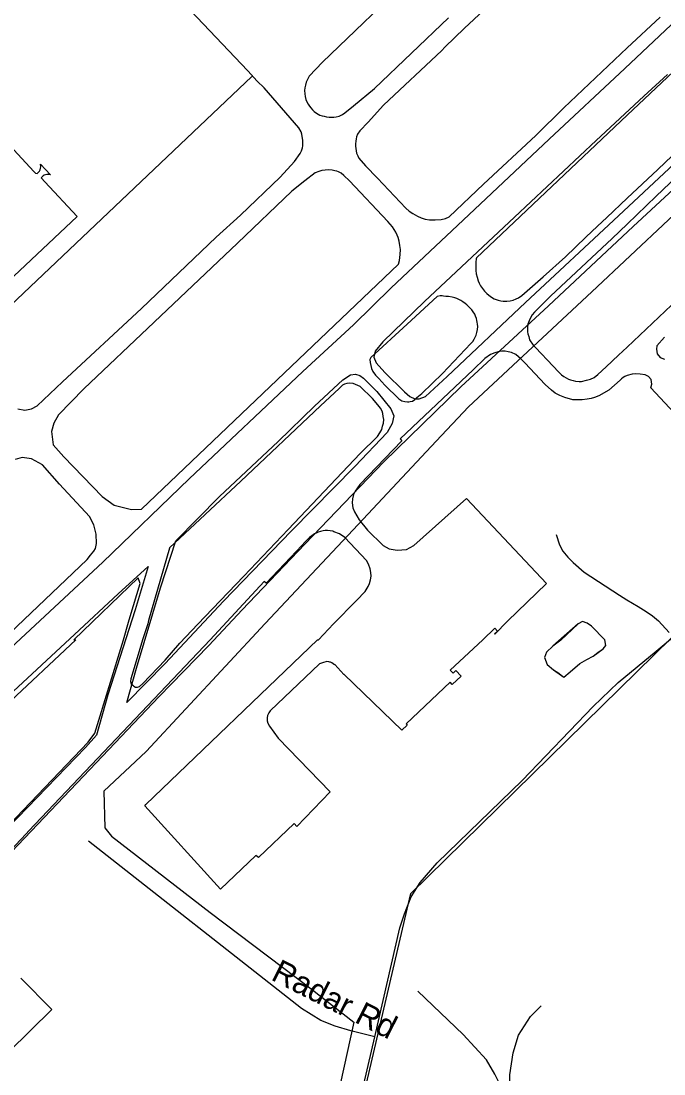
# Model space of a CAD drawing. Extents: x 1662474 to 1856135, y 779280 to 917889.
# Drawn here: x 1722535 to 1725149, y 853233 to 857518 of the extents above; entities that cross this region are included whole.
import ezdxf

# ---------------------------------------------------------------- set-up
doc = ezdxf.new("R2010")
doc.units = 0
for name, color, linetype in [('Exist Aviation Commercial or Municipal Perimeter Paved', 7, 'Continuous'), ('Exist Boundary Political City Limit New', 7, 'Continuous'), ('Exist Hydrographic Misc Water Feature', 7, 'Continuous'), ('Exist Railroad Mainline', 7, 'Continuous'), ('Exist Road Non-System Type 51', 7, 'Continuous'), ('Exist Road Non-System Type 51 Label', 7, 'Continuous'), ('Exist Utilities Electrical Transmission Line', 7, 'Continuous'), ('Map Preparation Boundary City Limit Buffer Line', 7, 'Continuous')]:
    doc.layers.add(name, color=color, linetype=linetype)

msp = doc.modelspace()

# ---------------------------------------------------------------- linework, layer by layer
at = {"layer": 'Exist Aviation Commercial or Municipal Perimeter Paved'}
for points in [[(1724745.5, 857868.6), (1724339, 857488.9), (1724259, 857411), (1724245.6, 857398), (1724008.9, 857175), (1723946, 857106.2), (1723912.8, 857071.4), (1723903.5, 857056.6), (1723899.5, 857046.9), (1723897.2, 857037.6), (1723895.8, 857028.2), (1723895, 857018.2), (1723895.2, 857008.7), (1723896, 856999.4), (1723898.2, 856989.2), (1723899.6, 856980.5), (1723903.9, 856969), (1723909.2, 856959.6), (1723935.9, 856928.5), (1723983.9, 856877.5), (1724099.9, 856756.1), (1724113.4, 856744.4), (1724128.6, 856734.5), (1724147.5, 856723), (1724161.5, 856716.1), (1724178, 856711.2), (1724196.1, 856708.4), (1724219.4, 856708)], [(1724128.5, 857703.6), (1723760.6, 857350.2), (1723706.1, 857292.8), (1723701.8, 857282.2), (1723695, 857269.2), (1723691, 857256.5), (1723688.9, 857246.1), (1723688.2, 857235.4), (1723688.5, 857221.8), (1723690, 857210.4), (1723693.2, 857198.9), (1723697.5, 857188.2), (1723702.1, 857179.7), (1723707.5, 857171.4), (1723713.9, 857163.9), (1723720.4, 857156), (1723727.1, 857149.7), (1723732.9, 857145), (1723743.2, 857139.2), (1723749.6, 857134.6), (1723759.2, 857131.8), (1723767.9, 857130), (1723777.1, 857127.9), (1723787.5, 857126.4), (1723797.5, 857126.4)], [(1725320.1, 857637), (1724990.7, 857324.4), (1724683.3, 857037.5), (1724333.4, 856706.8), (1724040.1, 856431.9), (1723886.4, 856281.3)], [(1722522, 855940.1), (1722550.5, 855933.8), (1722577.5, 855940.1), (1722599.8, 855951.2), (1722703.1, 856048.8), (1723025, 856348.2), (1723328.8, 856637.8), (1723427, 856728), (1723588.8, 856881.8), (1723647.1, 856946.2), (1723670.1, 856977.9), (1723670.4, 856978.7), (1723675.4, 856988.8), (1723678.9, 857002), (1723680.8, 857010.4), (1723680.9, 857031), (1723677.1, 857057.4), (1723673.5, 857067), (1723664.5, 857083.1), (1723523.5, 857245.5), (1723495.6, 857273), (1723457.6, 857314.7), (1723198.2, 857588.2)], [(1723797.5, 857126.4), (1723807.1, 857126.8), (1723816.8, 857128.2), (1723828.6, 857131), (1723841.5, 857137.1), (1723852.1, 857143.5), (1723887.1, 857172.2), (1723972.4, 857243.4), (1724273.8, 857530.4)], [(1724219.4, 856708), (1724242.8, 856710.2), (1724260.8, 856714.2), (1724275.9, 856720.4), (1724415.2, 856853.5), (1724628, 857052.1), (1724743, 857163.9), (1725000, 857408.5), (1725133.8, 857533)], [(1725164.4, 857300.6), (1725067.4, 857211.5)], [(1725067.4, 857211.5), (1724873.2, 857031.4), (1724541.8, 856718.8), (1724175.6, 856376.3), (1724005.8, 856212.1), (1723975.4, 856174.3), (1723970.1, 856150), (1723978.9, 856126.4), (1724014.5, 856087.8), (1724093.7, 856009), (1724116.1, 855989.1), (1724135.8, 855980.3), (1724153.4, 855980.4), (1724179.6, 855990.2), (1724268.5, 856071.3), (1724586.2, 856372.1), (1724964.1, 856724.4), (1725293.6, 857033)], [(1722505.6, 856993.4), (1722587.2, 856905.6), (1722594.2, 856899), (1722599.9, 856896.9), (1722606.2, 856902.8), (1722609.5, 856907), (1722612.1, 856912.5), (1722614.2, 856918.6), (1722615.2, 856924.4), (1722613.8, 856935.1), (1722654, 856892.2), (1722646.1, 856893), (1722640, 856893.2), (1722634, 856892.2), (1722628.8, 856889.8), (1722625.4, 856887), (1722621.2, 856884.2), (1722618, 856881.5), (1722616.5, 856879.2), (1722617.4, 856878.2), (1722631.8, 856863.2), (1722762.9, 856722.7), (1722271, 856259.1)], [(1725287.6, 856965.9), (1725118.2, 856804.5), (1725000, 856690.8), (1724939.2, 856632), (1724688.6, 856397.5), (1724638, 856348.4), (1724623.1, 856332.9), (1724613.6, 856322.5), (1724606.8, 856310.4), (1724600.9, 856297.8), (1724596, 856284), (1724595, 856270.7), (1724594.8, 856260.6), (1724594.4, 856253.1), (1724595.8, 856244.9), (1724599.6, 856233.2), (1724603.1, 856220.9), (1724617.9, 856198.7), (1724626.5, 856189.2), (1724698.4, 856113), (1724720.6, 856090.2), (1724732.8, 856077.5), (1724742.6, 856070.8), (1724751.6, 856065.2), (1724760.9, 856060.2), (1724769.2, 856057.2), (1724780.8, 856054.2), (1724790.2, 856051.9), (1724804.2, 856050.9), (1724813.9, 856050.7), (1724834.8, 856055.7), (1724851, 856060), (1724865.2, 856067.2), (1724880.8, 856079.5), (1724914.8, 856110.4), (1724964.8, 856157.4), (1725000, 856190.7), (1725179.8, 856361.4)], [(1721986.5, 853097.5), (1721816.4, 853283.4), (1721794.7, 853321.7), (1721791, 853343.8), (1721793.4, 853381.7), (1721821.9, 853429.4), (1722054.7, 853677.2), (1722358.4, 853990.1), (1722496.1, 854136.8), (1722814, 854471.7), (1723095.4, 854766.9), (1723297.9, 854976.9), (1723433.6, 855121.4), (1723688.7, 855388.9), (1724010.5, 855723.7), (1724324, 856028.7), (1724679.9, 856359), (1725023.8, 856681.6), (1725298.6, 856934.9)], [(1722983.8, 855529.2), (1723024.4, 855530.6), (1724069.4, 856528.2), (1724073.6, 856543.2), (1724077.1, 856567.2), (1724078.2, 856587.6), (1724075.5, 856603.8), (1724072.4, 856621.2), (1724068.2, 856636.8), (1724064, 856646.5), (1724059.4, 856658.2), (1724045.4, 856680.4), (1724026.4, 856702), (1723871, 856866.8), (1723848.2, 856888.9), (1723836.1, 856898.4), (1723826.2, 856904.2), (1723818.6, 856906.6), (1723811.2, 856907.9), (1723799.6, 856910.2), (1723785.6, 856911.6), (1723771.6, 856910.6), (1723757.6, 856909.6), (1723746, 856905.6), (1723731.5, 856900), (1723688.6, 856866.8), (1723636.2, 856825.5), (1723415.5, 856613.2), (1723075.8, 856292.2), (1722790.2, 856021.2), (1722687.2, 855915.1), (1722668.2, 855881.8), (1722658.6, 855846.9), (1722665, 855793), (1722709.4, 855744), (1722864.9, 855583.2), (1722914, 855546.8), (1722983.8, 855529.2)], [(1723886.4, 856281.3), (1723680.2, 856091.4), (1723219.1, 855654), (1722867, 855315.4), (1722474.8, 854949.4)], [(1725152.1, 856230.6), (1725120.9, 856195.9), (1725119.1, 856182.9), (1725122.6, 856163.8), (1725134.8, 856149), (1725152.1, 856142.1)], [(1725073.1, 856078.2), (1725053.1, 856080.8), (1725034.8, 856081.7), (1725020.1, 856080.8), (1725000, 856075.7), (1724989.9, 856071.2), (1724983.1, 856067.2), (1724976.4, 856061.5), (1724973.6, 856058.9), (1724970.9, 856056.2), (1724925.1, 856016), (1724885.2, 855992.4), (1724866.8, 855985.1), (1724853.1, 855981.4), (1724837.2, 855978.4), (1724817, 855975.8), (1724779.1, 855976.5), (1724745.9, 855985.2), (1724725.5, 855993.5), (1724707.4, 856003.2), (1724691.9, 856014.9), (1724666.2, 856038), (1724583.2, 856127), (1724567.6, 856142.8), (1724547.5, 856160.5), (1724529.2, 856168.8), (1724516.1, 856171.9), (1724504.4, 856174), (1724489.6, 856174.5), (1724475.1, 856171.8), (1724461.5, 856167.6), (1724443.9, 856159.9), (1724421.1, 856144.4), (1724373.9, 856098.4), (1724076.2, 855816.9), (1724082.9, 855809.6), (1723912.8, 855631.1), (1723893.4, 855604.6), (1723887.2, 855590.6), (1723883.5, 855573.8), (1723881.8, 855556.6), (1723883.9, 855536.5), (1723890.4, 855519.8), (1723909.5, 855487.1), (1723944.1, 855446.2), (1724007.6, 855382.8), (1724031.4, 855370.1), (1724064.6, 855363.8), (1724102.8, 855366.9), (1724132.9, 855382.8), (1724346.9, 855574.5), (1724672.4, 855228.2), (1724512.9, 855075.5), (1724461.2, 855022.8), (1724460, 855024), (1724472, 855035.2), (1724461.8, 855046.2), (1724412.8, 855000), (1724280.5, 854875.4), (1724291.6, 854863.6), (1724302.8, 854874.1), (1724324.2, 854851.2), (1724288.4, 854817.4), (1724279.8, 854826.5), (1724101.1, 854658), (1724100.5, 854657.4), (1724105.8, 854651.8), (1724083.9, 854632.4), (1723848.5, 854858.8), (1723847.5, 854857.8), (1723810.9, 854898.5), (1723809.9, 854897.5), (1723799, 854905.4), (1723794, 854908.4), (1723791, 854908.4), (1723786, 854909.4), (1723779.1, 854911.4), (1723761.2, 854906.4), (1723748.4, 854901.4), (1723548, 854710), (1723543, 854702.1), (1723537.1, 854691.2), (1723535.1, 854682.2), (1723536.1, 854669.4), (1723538.8, 854659.7), (1723545.4, 854648.5), (1723581.1, 854599.5), (1723791.5, 854380.4), (1723657.1, 854239.7), (1723645.1, 854251.8), (1723501.1, 854113.2), (1723490.2, 854121.8), (1723345.5, 853984.8), (1723037.8, 854323.5), (1723042.9, 854328.7), (1723740.8, 855000), (1723744.4, 855000), (1723805.9, 855065), (1723899.4, 855159.1), (1723934.8, 855195.8)], [(1723164.3, 855402.4), (1723342.5, 855582.7), (1723581, 855806.3), (1723728.8, 855950.8), (1723844, 856057.7), (1723874.2, 856077.3), (1723895.5, 856080.1), (1723913.2, 856075.1), (1723928.2, 856064.8), (1723981.7, 856010.3), (1724038.9, 855939.7), (1724050.5, 855911.4), (1724044.5, 855879.7), (1724023.9, 855843.7), (1723892.2, 855704.9), (1723635.2, 855443.4), (1723357.8, 855156.4), (1723121, 854902.7), (1722965, 854744.1), (1723004.5, 854883.8), (1723102.2, 855211), (1723164.3, 855402.4)], [(1725248.5, 855862.2), (1725095.6, 856025.2), (1725100, 856040), (1725097.4, 856058.2), (1725087, 856070.4), (1725073.1, 856078.2)], [(1722460.5, 855000), (1722803.9, 855326.9), (1722817.8, 855343.9), (1722830.5, 855359.9), (1722837, 855371.2), (1722842, 855391.6), (1722840.5, 855429.7), (1722831, 855467.7), (1722813.5, 855501), (1722691.4, 855632.5), (1722621.6, 855711.7), (1722577.2, 855735.5), (1722539.2, 855741.8), (1722510.6, 855733.9)], [(1723934.8, 855195.8), (1723947.1, 855216.2), (1723952.2, 855228.2), (1723955.9, 855242.9), (1723958.5, 855258.5), (1723956.9, 855273.8), (1723954.2, 855288.4), (1723947.4, 855306.9), (1723939.4, 855322.5), (1723851.9, 855415.5), (1723830.1, 855430.8), (1723807.5, 855439.5), (1723803.5, 855441), (1723792, 855443.2), (1723781.8, 855444.2), (1723772, 855443.9), (1723763.6, 855442.4), (1723753.1, 855440.4), (1723743.6, 855437.5), (1723735.4, 855434.1), (1723728.1, 855430.7), (1723717, 855422.7), (1723708, 855415.7), (1723700, 855407.9), (1723688.4, 855396.6), (1723676.1, 855382.9), (1723631, 855334.9), (1723531.5, 855230), (1723523.5, 855237.2), (1723304, 855000), (1722566, 854221.5), (1722555, 854209.9), (1722339.4, 853982.5)], [(1722485, 854773.1), (1722751.8, 855020.6), (1722929.8, 855186.7), (1723051.2, 855297.7), (1722999.2, 855122), (1722887.2, 854774.9), (1722841.5, 854611.4), (1722797.1, 854561.9), (1722323.3, 854072.5)], [(1722533.9, 853623), (1722660.4, 853495.4), (1722484.8, 853323)]]:
    msp.add_lwpolyline(points, dxfattribs=at)
at = {"layer": 'Exist Boundary Political City Limit New'}
msp.add_lwpolyline([(1723858.5, 852845.5), (1724119.9, 853967.1), (1725958.9, 855770.9)], dxfattribs=at)
at = {"layer": 'Exist Hydrographic Misc Water Feature'}
for points in [[(1724710.5, 855428), (1724724.2, 855385.9), (1724738.2, 855360.1), (1724759.1, 855335.9), (1724779.8, 855314.1), (1724825.7, 855275.4), (1724969.3, 855180.6), (1724999, 855162), (1725044.9, 855135.6), (1725076.7, 855115.2), (1725102.8, 855097.5), (1725126.8, 855077.3), (1725170.4, 855028.8)], [(1724742.7, 854847.2), (1724768.1, 854869.6), (1724808.1, 854903.2), (1724836.2, 854919.1), (1724862.2, 854933.3), (1724882.3, 854949.3), (1724902.4, 854962.9), (1724912.5, 854976.6), (1724908.6, 854998.9), (1724854.7, 855054.9), (1724836.6, 855067.6), (1724818.8, 855073.7), (1724800.7, 855065), (1724730.4, 854997.5), (1724698.2, 854973.6), (1724672.2, 854949.5), (1724664, 854927.5), (1724674, 854899.4), (1724699.8, 854877.6), (1724722, 854863.2), (1724731.8, 854855.5), (1724742.7, 854847.2)], [(1724742.7, 854847.2), (1724768.1, 854869.6), (1724808.1, 854903.2), (1724836.2, 854919.1), (1724862.2, 854933.3), (1724902.4, 854962.9), (1724912.5, 854976.6), (1724908.6, 854998.9), (1724854.7, 855054.9), (1724836.6, 855067.6), (1724818.8, 855073.7), (1724800.7, 855065), (1724698.2, 854973.6), (1724672.2, 854949.5), (1724664, 854927.5), (1724674, 854899.4), (1724699.8, 854877.6), (1724742.7, 854847.2)]]:
    msp.add_lwpolyline(points, dxfattribs=at)
at = {"layer": 'Exist Railroad Mainline'}
for points in [[(1724540.6, 853038.2), (1724499.9, 853155.9), (1724461.1, 853232.3), (1724427.2, 853290), (1724333.3, 853393.9), (1724147.9, 853569.3)], [(1724540.6, 853038.2), (1724522.5, 853132.1), (1724522.5, 853229.8), (1724536.2, 853318.8), (1724557.5, 853390.2), (1724606.4, 853466.6), (1724650.2, 853510.4)]]:
    msp.add_lwpolyline(points, dxfattribs=at)
at = {"layer": 'Exist Road Non-System Type 51'}
msp.add_line((1722286.8, 856165.9), (1723473.9, 857292.2), dxfattribs=at)
for points in [[(1725257.5, 857377.9), (1725000, 857134.2), (1724387.6, 856554.5), (1724386.4, 856550.4), (1724383.8, 856536.9), (1724384.2, 856502), (1724386, 856488.8), (1724390.1, 856475.6), (1724394.2, 856460.2), (1724398, 856450.4), (1724404, 856439.5), (1724420.2, 856418.8), (1724428.9, 856409), (1724443.9, 856396.2), (1724459, 856387.2), (1724474.8, 856381.2), (1724485.6, 856378.5), (1724495.5, 856377)], [(1724495.5, 856377), (1724510.5, 856377.4), (1724523.6, 856378.9), (1724536.5, 856381.6), (1724549.1, 856387), (1724558.2, 856391.5), (1724571.4, 856400.6), (1724658.5, 856476.7), (1724749, 856557.4), (1724831.4, 856637.5), (1724879.6, 856683.1), (1724917.5, 856718.2), (1725000, 856796.8), (1725124.1, 856914), (1725359.8, 857136.8)], [(1724106, 855968), (1724111.8, 855968.2), (1724117.2, 855969.2), (1724126.4, 855970.5), (1724136.4, 855977.6), (1724145.1, 855985.5), (1724164.2, 856001.8), (1724248.4, 856083), (1724364.6, 856205.4), (1724371.9, 856214), (1724377.9, 856222.6), (1724382.1, 856231.5), (1724385.2, 856238.8), (1724389.1, 856250.2), (1724391.2, 856262.6), (1724392, 856273.9), (1724391, 856284), (1724390.1, 856291.6), (1724388.9, 856298.4), (1724386.8, 856307.2), (1724383.6, 856316.7), (1724380.2, 856325.2), (1724374, 856333.9), (1724367.8, 856342.5), (1724357.2, 856353.8), (1724347.6, 856362.1), (1724340.5, 856368.4), (1724331.9, 856374.7), (1724323.6, 856380.4), (1724315.2, 856384.6), (1724307.4, 856387.8), (1724298.8, 856390.6), (1724288.2, 856394), (1724273.6, 856396.4), (1724262.4, 856397.1), (1724253.5, 856398.4), (1724247.2, 856398.8), (1724239.1, 856398.8), (1724227.4, 856396.2), (1724105.1, 856283.5), (1723956.9, 856148.1), (1723954, 856140), (1723954.9, 856127.9), (1723957.2, 856116.4), (1723959.9, 856103), (1723966, 856091), (1723976.2, 856076.9), (1723989.5, 856062.5), (1724014, 856035.6), (1724071, 855979.7), (1724083.6, 855972.2), (1724095.5, 855968.9), (1724106, 855968)], [(1723180.8, 854986.2), (1723253.5, 855062.9), (1723313.4, 855125.4), (1723440.6, 855257.9), (1723621.6, 855448.7), (1723913.4, 855757.7), (1723984, 855826.4), (1723994, 855841.2), (1724001.5, 855854.7), (1724005.4, 855868.6), (1724008.5, 855880.6), (1724009.9, 855896.1), (1724008.1, 855908.4), (1724005.8, 855919.8), (1724003, 855930.1), (1723996.8, 855942.5), (1723986.5, 855955.5), (1723964.1, 855981.1), (1723913.4, 856030.2), (1723885.6, 856043), (1723870.9, 856043.7), (1723860.4, 856042.2), (1723850, 856039.2), (1723841.6, 856035.2), (1723828, 856022.8), (1723752.4, 855952), (1723428.4, 855644.8), (1723139.2, 855373.4), (1723138.4, 855372.5), (1723053.8, 855077.5), (1723049.8, 855065.1), (1723029.2, 855000), (1723007.5, 854925.7), (1722980.9, 854840), (1722980.4, 854830.5), (1722982.5, 854820.7), (1722988.8, 854815.1), (1722993.1, 854810.4), (1723000.1, 854806.8), (1723007.9, 854806.8), (1723016.9, 854809.2), (1723029.6, 854821.9), (1723120.6, 854916.6), (1723180.8, 854986.2)], [(1723973.5, 853383.4), (1724075.6, 853827), (1724094.8, 853883.9), (1724121.6, 853953.8), (1724158, 854012), (1724227.6, 854092.1), (1724573.2, 854426.8), (1724861.6, 854728), (1724962.8, 854826.2), (1725117.6, 854953.2), (1725283.2, 855091.2), (1725460.4, 855265.6), (1725839.9, 855646.5)], [(1722249.8, 853999.8), (1722807.9, 854583.2), (1722835.2, 854619.9), (1722951.5, 855000), (1722972, 855071.9), (1722978.4, 855094.8), (1723019.8, 855228.8), (1723011.4, 855251.2), (1722748.8, 855000), (1722757, 855000), (1721898.1, 854193.8)], [(1723973.5, 853383.4), (1723875.9, 853407.9), (1723812.4, 853427), (1723754.4, 853450.1), (1723675.6, 853498.9), (1722809.5, 854180.5)], [(1724326.2, 851739.4), (1724244.6, 851892.4), (1724095.6, 852160.4), (1724011.9, 852312.6), (1723912.6, 852488.2), (1723873, 852578.8), (1723851.2, 852655.9), (1723843.9, 852719.7), (1723844.9, 852775.1), (1723852.2, 852843.9), (1723871.1, 852939.6), (1723973.5, 853383.4)]]:
    msp.add_lwpolyline(points, dxfattribs=at)
at = {"layer": 'Exist Utilities Electrical Transmission Line'}
msp.add_lwpolyline([(1726029.7, 857519.5), (1725667.6, 857177.1), (1725323.9, 856854.5), (1724856.8, 856415.2), (1724355.2, 855948.2), (1724223.7, 855807.6), (1723905.6, 855468.8), (1723527.1, 855066.5), (1723043, 854545.3), (1722871.1, 854382.9), (1722875.4, 854234.9), (1722903.2, 854200.5), (1723304.2, 853890.2), (1723715.3, 853579.7), (1723888, 853443.9), (1723833.4, 853196.3), (1723720.3, 852735.2), (1723695, 852609.4), (1723807.4, 852276.2), (1723987.9, 851745.9), (1724199.5, 851127.5), (1724372.2, 850621.3), (1724544.9, 850135.3), (1724694.3, 849689.5)], dxfattribs=at)
at = {"layer": 'Map Preparation Boundary City Limit Buffer Line'}
msp.add_lwpolyline([(1723858.5, 852845.5), (1724119.9, 853967.1), (1725958.9, 855770.9)], dxfattribs=at)

# ---------------------------------------------------------------- texts
at = {"layer": 'Exist Road Non-System Type 51 Label'}
msp.add_text('Radar Rd', height=95, rotation=333.0616, dxfattribs=at).set_placement((1723546.9, 853618))

doc.saveas('drawing.dxf')
